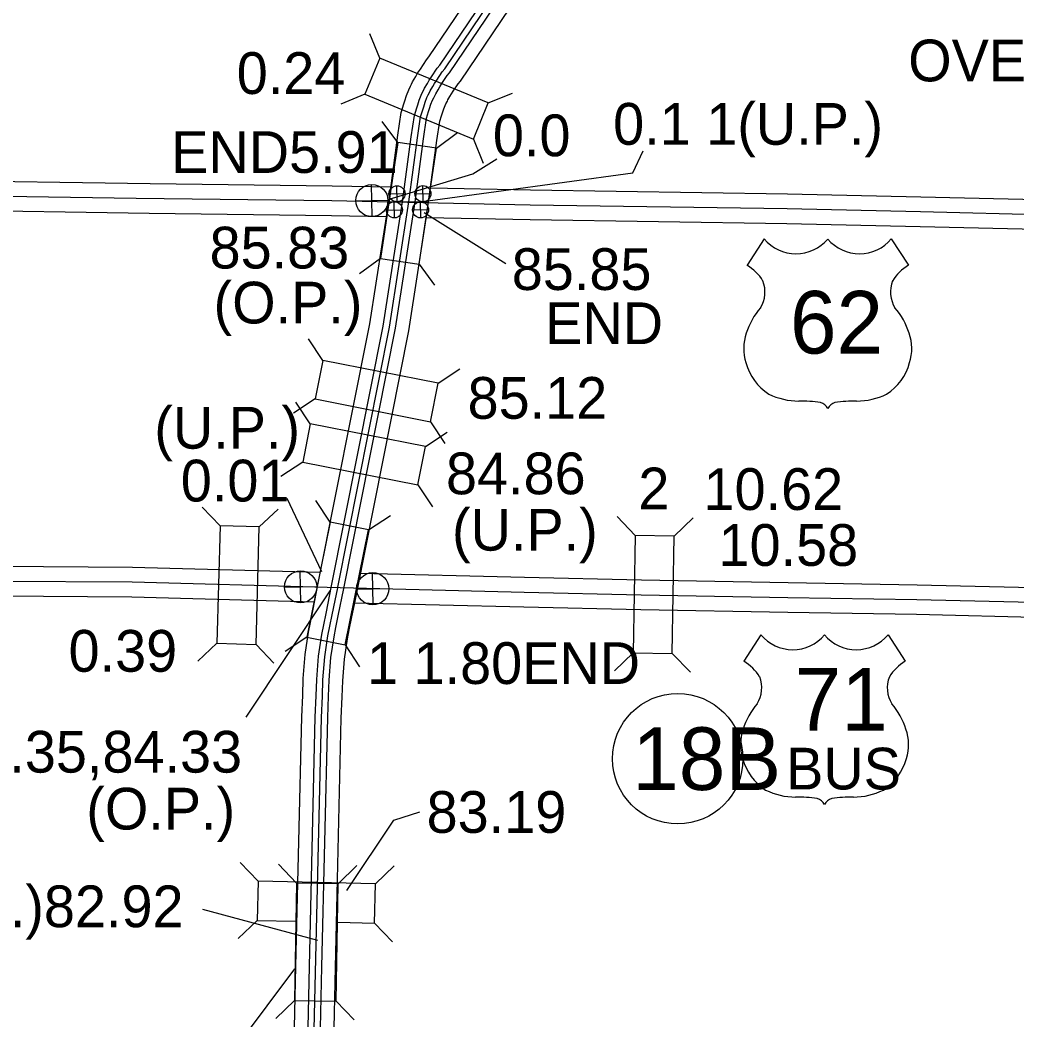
# Model space of a CAD drawing. Extents: x -83719 to 153526, y -11835 to 11446.
# Drawn here: x 6621.7 to 6958, y 165.9 to 503.2 of the extents above; entities that cross this region are included whole.
import ezdxf

# ---------------------------------------------------------------- set-up
doc = ezdxf.new("R2010")
doc.units = 0
for name, color, linetype in [('Level 10', 7, 'Continuous'), ('Level 15', 7, 'Continuous'), ('Level 19', 7, 'Continuous'), ('Level 20', 7, 'Continuous'), ('Level 22', 7, 'Continuous'), ('Level 25', 7, 'Continuous'), ('Level 26', 7, 'Continuous'), ('Level 27', 7, 'Continuous'), ('Level 58', 7, 'Continuous'), ('Level 59', 7, 'Continuous')]:
    doc.layers.add(name, color=color, linetype=linetype)

msp = doc.modelspace()

# ---------------------------------------------------------------- linework, layer by layer
at = {"layer": 'Level 10'}
for points in [[(6665.69, 447.98), (6589.42, 449.06)], [(6746.87, 446.8), (6727.04, 447.21), (6665.69, 447.98)], [(7013.86, 441.86), (6969.81, 442.43), (6925.65, 443.49), (6880.64, 444.48), (6793.97, 445.82), (6760.3, 446.52)], [(6665.34, 437.99), (6594.3, 439.04), (6590.91, 439.05)], [(6745.1, 436.83), (6726.87, 437.21), (6665.34, 437.99)], [(7008.73, 431.92), (6969.62, 432.43), (6925.42, 433.49), (6880.46, 434.48), (6793.79, 435.82), (6758.86, 436.55)]]:
    msp.add_lwpolyline(points, dxfattribs=at)
at = {"layer": 'Level 15'}
for points in [[(6746.8, 446.55), (6749.17, 464.43), (6750.33, 472.05), (6751.24, 475), (6751.57, 476), (6752.11, 477.76), (6752.9, 479.67), (6753.45, 480.89), (6753.84, 481.61), (6754.14, 482.34), (6755.24, 484.13), (6755.87, 485.29), (6756.79, 486.64), (6758.84, 489.77), (6759.7, 490.77), (6784.06, 526.91), (6784.11, 526.98)], [(6750.8, 441.89), (6753.71, 463.78), (6754.81, 471.03), (6755.6, 473.6), (6755.94, 474.6), (6756.43, 476.21), (6757.11, 477.86), (6757.56, 478.86), (6757.98, 479.64), (6758.24, 480.26), (6759.2, 481.82), (6759.79, 482.9), (6760.6, 484.1), (6762.51, 487), (6763.35, 487.98), (6787.87, 524.36), (6788.48, 525.27)], [(6755.02, 441.89), (6757.84, 463.19), (6758.89, 470.1), (6759.57, 472.33), (6759.91, 473.33), (6760.36, 474.8), (6760.94, 476.22), (6761.3, 477.02), (6761.75, 477.84), (6761.96, 478.36), (6762.8, 479.73), (6763.35, 480.72), (6764.07, 481.79), (6765.84, 484.49), (6766.67, 485.44), (6791.33, 522.04), (6792.22, 523.38)], [(6759.55, 441.89), (6762.37, 462.55), (6763.37, 469.08), (6763.94, 470.93), (6764.27, 471.94), (6764.67, 473.25), (6765.15, 474.41), (6765.41, 474.99), (6765.89, 475.87), (6766.06, 476.27), (6766.76, 477.42), (6767.26, 478.33), (6767.88, 479.24), (6769.51, 481.72), (6770.31, 482.65), (6795.13, 519.49), (6796.39, 521.37)], [(6746.16, 441.89), (6746.89, 446.54)], [(6721.15, 306.88), (6659.47, 308.53), (6614.57, 308.85), (6605.04, 308.83), (6602.98, 309.01), (6600.85, 309.59), (6598.91, 310.45), (6597.63, 311.19), (6596.02, 312.04), (6594.26, 313.34), (6592.54, 315.27), (6591.1, 317.32), (6588.59, 322.27)], [(6722.9, 316.83), (6659.64, 318.53), (6614.59, 318.85)], [(7006.79, 310.51), (6968.35, 311.58), (6924.37, 312.61), (6880.87, 313.34), (6831.37, 314.21), (6791.9, 315.13), (6736.44, 316.49)], [(7007.44, 300.48), (6968.09, 301.58), (6924.16, 302.61), (6880.7, 303.35), (6831.17, 304.21), (6791.66, 305.14), (6734.75, 306.53)]]:
    msp.add_lwpolyline(points, dxfattribs=at)
at = {"layer": 'Level 19'}
for points in [[(6722.36, 313.19), (6739.76, 400.74), (6746.16, 441.89), (6759.55, 441.89)], [(6726.86, 312.29), (6744.28, 399.94), (6750.8, 441.89)], [(6730.94, 311.48), (6748.38, 399.22), (6755.02, 441.89)], [(6758.78, 436.26), (6759.55, 441.89)], [(6735.44, 310.59), (6752.9, 398.42), (6758.78, 436.26)], [(6714.84, 184.01), (6716.78, 268.15), (6717.1, 275.38), (6717.27, 281.03), (6717.92, 289.14), (6719.06, 296.65), (6719.7, 300), (6720.48, 303.93), (6722.36, 313.19)], [(6719.43, 184.01), (6721.36, 268), (6721.68, 275.21), (6721.85, 280.78), (6722.47, 288.62), (6723.57, 295.87), (6724.19, 299.13), (6724.97, 303.02), (6726.86, 312.29)], [(6723.59, 183.77), (6725.53, 267.86), (6725.85, 275.06), (6726.01, 280.56), (6726.61, 288.14), (6727.68, 295.17), (6728.28, 298.33), (6729.05, 302.19), (6730.94, 311.48)], [(6728.17, 183.6), (6730.11, 267.7), (6730.43, 274.89), (6730.59, 280.31), (6731.17, 287.61), (6732.2, 294.4), (6732.78, 297.45), (6733.55, 301.27), (6734.54, 306.08), (6735.44, 310.59)], [(6736.51, 107.18), (6728.63, 120.47), (6719.63, 135.66), (6718.4, 138.16), (6716.86, 141.31), (6716.02, 143.76), (6715.04, 146.52), (6714.67, 149.02), (6714.21, 152.06), (6714.24, 158.08), (6714.84, 184.01)], [(6741.89, 107.33), (6734.04, 120.34), (6723.66, 137.84), (6722.51, 140.18), (6721.1, 143.06), (6720.35, 145.27), (6719.51, 147.64), (6719.2, 149.7), (6718.79, 152.39), (6718.83, 158.01), (6719.43, 184.01)], [(6747.23, 107.21), (6738.96, 120.21), (6727.33, 139.83), (6726.25, 142.01), (6724.96, 144.65), (6724.29, 146.63), (6723.57, 148.65), (6723.32, 150.32), (6722.96, 152.7), (6722.99, 157.95), (6723.59, 183.77)], [(6753.5, 107.16), (6744.05, 120.61), (6731.36, 142.01), (6730.37, 144.03), (6729.21, 146.4), (6728.62, 148.14), (6728.04, 149.77), (6727.85, 151), (6727.55, 153.03), (6727.58, 157.89), (6728.17, 183.6)]]:
    msp.add_lwpolyline(points, dxfattribs=at)
at = {"layer": 'Level 20'}
for p, q in [((6743.12, 490.39), (6739.76, 498.52)), ((6738.07, 478.19), (6729.94, 474.82)), ((6779.71, 475.24), (6787.84, 478.6)), ((6749.17, 461.95), (6743.94, 469.03)), ((6762.23, 460), (6769.3, 465.23)), ((6774.66, 463.04), (6778.03, 454.91)), ((6743.3, 422.79), (6736.22, 417.56)), ((6756.35, 420.83), (6761.58, 413.76)), ((6723.92, 388.38), (6719.03, 395.7)), ((6762.76, 380.67), (6770.07, 385.56)), ((6721.34, 375.44), (6714.03, 370.55)), ((6719.67, 367.03), (6714.78, 374.34)), ((6760.19, 367.72), (6765.08, 360.4)), ((6758.51, 359.31), (6765.83, 364.19)), ((6717.1, 354.08), (6709.78, 349.19)), ((6755.94, 346.36), (6760.83, 339.04)), ((6726.42, 333.84), (6721.56, 341.18)), ((6689.22, 332.54), (6683.17, 338.93)), ((6702.42, 332.19), (6708.81, 338.24)), ((6739.35, 331.2), (6746.69, 336.06)), ((6829.25, 329.35), (6823.14, 335.68)), ((6842.45, 329.12), (6848.78, 335.24)), ((6829.25, 329.35), (6828.56, 289.76)), ((6842.45, 329.12), (6829.25, 329.35)), ((6841.76, 289.53), (6842.45, 329.12)), ((6718.5, 295.04), (6711.16, 290.19)), ((6688.16, 292.95), (6681.78, 286.9)), ((6701.36, 292.6), (6707.41, 286.21)), ((6731.43, 292.4), (6736.28, 285.06)), ((6828.56, 289.76), (6822.23, 283.65)), ((6828.56, 289.76), (6841.76, 289.53)), ((6841.76, 289.53), (6847.87, 283.2)), ((6702.06, 212.67), (6695.98, 219.03)), ((6715.04, 212.07), (6708.93, 218.4)), ((6729.07, 211.82), (6735.4, 217.94)), ((6741.65, 211.75), (6748.01, 217.83)), ((6702.06, 212.67), (6701.76, 199.47)), ((6741.65, 211.75), (6702.06, 212.67)), ((6715.04, 212.07), (6714.35, 172.48)), ((6729.07, 211.82), (6715.04, 212.07)), ((6728.38, 172.23), (6729.07, 211.82)), ((6741.34, 198.56), (6741.65, 211.75)), ((6701.76, 199.47), (6695.39, 193.39)), ((6701.76, 199.47), (6714.63, 199.17)), ((6728.98, 198.84), (6741.34, 198.56)), ((6747.42, 192.19), (6741.34, 198.56)), ((6714.35, 172.48), (6708.02, 166.36)), ((6714.35, 172.48), (6728.38, 172.23)), ((6728.38, 172.23), (6734.49, 165.9))]:
    msp.add_line(p, q, dxfattribs=at)
for points in [[(6779.71, 475.24), (6743.12, 490.39), (6738.07, 478.19), (6774.66, 463.04)], [(6749.17, 461.95), (6743.3, 422.79), (6756.35, 420.83), (6762.23, 460)], [(6762.76, 380.67), (6723.92, 388.38), (6721.34, 375.44), (6760.19, 367.72)], [(6758.51, 359.31), (6719.67, 367.03), (6717.1, 354.08), (6755.94, 346.36)], [(6689.22, 332.54), (6688.16, 292.95), (6701.36, 292.6), (6702.42, 332.19)], [(6726.42, 333.84), (6718.5, 295.04), (6731.43, 292.4), (6739.35, 331.2)]]:
    msp.add_lwpolyline(points, close=True, dxfattribs=at)
at = {"layer": 'Level 22'}
for p, q in [((6872.76, 429.39), (6866.99, 420.47)), ((6915.65, 429.39), (6921.42, 420.47)), ((6871.67, 295.8), (6865.9, 286.88)), ((6914.56, 295.8), (6920.33, 286.88))]:
    msp.add_line(p, q, dxfattribs=at)
for centre, radius, start, end in [((6883.5, 438.43), 14.04, 220.075, 319.6701), ((6904.91, 438.43), 14.04, 220.3299, 319.925), ((6859.45, 407.51), 14.99, 30.7809, 59.9883), ((6928.96, 407.51), 14.99, 120.0117, 149.2191), ((6862.75, 411.47), 10.28, 328.8105, 21.2108), ((6925.66, 411.47), 10.28, 158.7892, 211.1895), ((6889.62, 390.4), 23.97, 138.9565, 162.6913), ((6898.79, 390.4), 23.97, 17.3087, 41.0435), ((6881.7, 392.37), 15.84, 160.9576, 197.3819), ((6906.71, 392.37), 15.84, 342.6181, 19.0424), ((6884.28, 392.41), 18.33, 195.1074, 237.1312), ((6904.13, 392.41), 18.33, 302.8688, 344.8926), ((6884.62, 398.19), 23.53, 244.0771, 269.5779), ((6885.17, 331.55), 43.11, 81.1942, 90.9539), ((6903.24, 331.55), 43.11, 89.0461, 98.8058), ((6903.79, 398.19), 23.53, 270.4221, 295.9229), ((6890.56, 370.2), 4.13, 28.0342, 72.9864), ((6897.85, 370.2), 4.13, 107.0136, 151.9658), ((6882.41, 304.84), 14.04, 220.075, 319.6701), ((6903.82, 304.84), 14.04, 220.3299, 319.925), ((6858.36, 273.93), 14.99, 30.7809, 59.9883), ((6927.87, 273.93), 14.99, 120.0117, 149.2191), ((6861.66, 277.88), 10.28, 328.8105, 21.2108), ((6924.57, 277.88), 10.28, 158.7892, 211.1895), ((6888.53, 256.82), 23.97, 138.9565, 162.6913), ((6897.7, 256.82), 23.97, 17.3087, 41.0435), ((6880.61, 258.78), 15.84, 160.9576, 197.3819), ((6905.62, 258.78), 15.84, 342.6181, 19.0424), ((6883.19, 258.83), 18.33, 195.1074, 237.1312), ((6903.04, 258.83), 18.33, 302.8688, 344.8926), ((6883.53, 264.6), 23.53, 244.0771, 269.5779), ((6902.7, 264.6), 23.53, 270.4221, 295.9229), ((6884.08, 197.96), 43.11, 81.1942, 90.9539), ((6889.47, 236.62), 4.13, 28.0342, 72.9864), ((6896.76, 236.62), 4.13, 107.0136, 151.9658), ((6902.15, 197.96), 43.11, 89.0461, 98.8058)]:
    msp.add_arc(centre, radius, start, end, dxfattribs=at)
at = {"layer": 'Level 25'}
msp.add_line((6758.08, 438.25), (6785.6, 421.14), dxfattribs=at)
msp.add_lwpolyline([(6745.94, 442.71), (6774.44, 451.39), (6782.62, 456.35)], dxfattribs=at)
at = {"layer": 'Level 26'}
for p, q in [((6740.55, 436.92), (6740.3, 447.77)), ((6748.97, 441.91), (6748.84, 447.34)), ((6757.71, 441.92), (6757.58, 447.35)), ((6735, 442.22), (6745.85, 442.47)), ((6746.19, 444.56), (6751.62, 444.69)), ((6754.93, 444.57), (6760.36, 444.7)), ((6745.32, 439.13), (6750.74, 439.25)), ((6748.09, 436.48), (6747.97, 441.9)), ((6754.16, 439.14), (6759.59, 439.26)), ((6756.94, 436.49), (6756.81, 441.91)), ((6716.52, 306.56), (6716.27, 317.41)), ((6740.86, 305.93), (6740.61, 316.78)), ((6710.97, 311.86), (6721.82, 312.11)), ((6735.31, 311.23), (6746.16, 311.48)), ((6701.76, 199.47), (6695.39, 193.39))]:
    msp.add_line(p, q, dxfattribs=at)
for centre, radius in [((6740.43, 442.34), 5.43), ((6748.9, 444.62), 2.71), ((6757.64, 444.64), 2.71), ((6748.03, 439.19), 2.71), ((6756.87, 439.2), 2.71), ((6716.4, 311.99), 5.43), ((6740.73, 311.36), 5.43)]:
    msp.add_circle(centre, radius, dxfattribs=at)
at = {"layer": 'Level 27'}
msp.add_circle((6843.6, 254.02), 22, dxfattribs=at)
at = {"layer": 'Level 58'}
for p, q in [((6711.71, 341.95), (6723.43, 317.19)), ((6698.02, 268.03), (6726.41, 310.62)), ((6683.36, 203.21), (6722.15, 192.8)), ((6692.38, 153.72), (6714.43, 183.13))]:
    msp.add_line(p, q, dxfattribs=at)
for points in [[(6759.32, 442.22), (6828.47, 451.64), (6831.94, 459.08)], [(6731.96, 209.59), (6747.81, 233.25), (6756.56, 236.09)]]:
    msp.add_lwpolyline(points, dxfattribs=at)
at = {"layer": 'Level 59'}
for points in [[(6752.91, 441.9), (6755.77, 463.49), (6756.85, 470.56), (6757.59, 472.97), (6757.92, 473.97), (6758.39, 475.5), (6759.03, 477.04), (6759.43, 477.94), (6759.86, 478.74), (6760.1, 479.31), (6761, 480.77), (6761.57, 481.81), (6762.34, 482.94), (6764.17, 485.74), (6765.01, 486.71), (6789.6, 523.2)], [(6660.94, 443.04), (6594.35, 444.04), (6538.15, 444.29), (6450.38, 446.26), (6400, 447.25)], [(6752.44, 441.68), (6726.96, 442.21), (6660.94, 443.04)], [(6752.44, 441.68), (6726.96, 442.21), (6660.94, 443.04)], [(6728.9, 311.89), (6746.33, 399.58), (6752.91, 441.9)], [(7013.79, 436.86), (6969.72, 437.43), (6925.53, 438.49), (6880.55, 439.48), (6793.88, 440.82), (6752.44, 441.68)], [(6968.22, 306.58), (6924.27, 307.61), (6880.78, 308.34), (6831.27, 309.21), (6791.78, 310.13), (6725.39, 311.76), (6659.56, 313.53), (6614.58, 313.85)], [(6720.91, 157.98), (6723.45, 267.93), (6723.77, 275.13), (6723.93, 280.67), (6724.54, 288.38), (6725.63, 295.52), (6726.24, 298.73), (6727.01, 302.6), (6728.01, 307.44), (6728.9, 311.68)]]:
    msp.add_lwpolyline(points, dxfattribs=at)

# ---------------------------------------------------------------- texts
at = {"layer": 'Level 20'}
msp.add_text('2', height=14.08, dxfattribs=at).set_placement((6830.32, 338.14))
at = {"layer": 'Level 22'}
for s, height, p in [('62', 21.12, (6881.46, 390.7)), ('71', 21.12, (6883.02, 263.52)), ('BUS', 14.08, (6880.16, 243.63))]:
    msp.add_text(s, height=height, dxfattribs=at).set_placement(p)
at = {"layer": 'Level 25'}
for s, p in [('OVER U.S. 62', (6921.35, 482.54)), ('0.0', (6781.25, 457.28)), ('END5.91', (6672.74, 451.65)), ('1 1.80END', (6738.79, 279.23))]:
    msp.add_text(s, height=14.08, dxfattribs=at).set_placement(p)
at = {"layer": 'Level 27'}
msp.add_text('18B', height=21.12, dxfattribs=at).set_placement((6828.25, 243.46))
at = {"layer": 'Level 58'}
for s, p in [('0.24', (6694.85, 478.29)), ('0.1 1(U.P.)', (6821.81, 461.15)), ('85.83', (6685.69, 419.41)), ('85.85', (6787.62, 412.15)), ('(O.P.)', (6687.04, 400.85)), ('END', (6798.9, 393.89)), ('85.12', (6772.72, 368.7)), ('(U.P.)', (6667.05, 358.62)), ('0.01', (6675.98, 340.8)), ('84.86', (6765.43, 343.23)), ('10.62', (6852.29, 337.94)), ('(U.P.)', (6767.47, 324.22)), ('10.58', (6857.36, 319.07)), ('0.39', (6638.12, 283.36)), ('84.35,84.33', (6597.2, 249.32)), ('(O.P.)', (6644.11, 230.12)), ('83.19', (6758.9, 229)), ('(O.P.)82.92', (6579.6, 197.17))]:
    msp.add_text(s, height=14.08, dxfattribs=at).set_placement(p)

doc.saveas('drawing.dxf')
